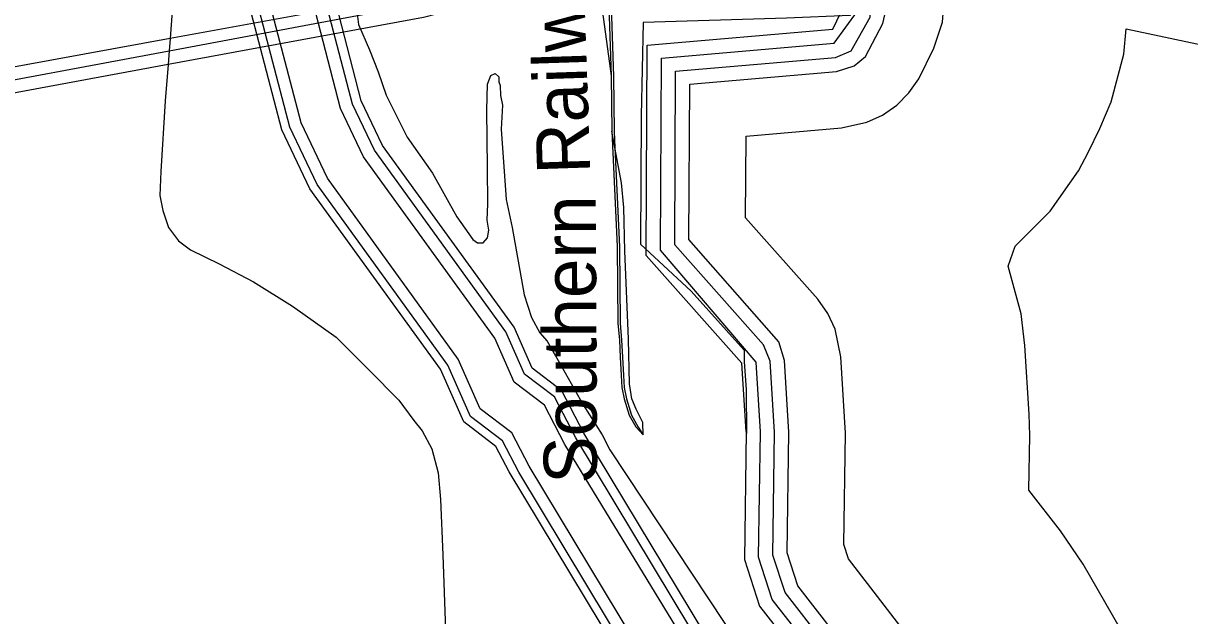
# Model space of a CAD drawing. Extents: x 2260773 to 2342389, y 552869 to 618546.
# Drawn here: x 2270433 to 2273724, y 592207 to 593879 of the extents above; entities that cross this region are included whole.
import ezdxf

# ---------------------------------------------------------------- set-up
doc = ezdxf.new("R2010")
doc.units = 0
for name, color, linetype in [('Exist Hydrographic Buffer Line', 7, 'Continuous'), ('Exist Hydrographic Lake Shore', 7, 'Continuous'), ('Exist Hydrographic Misc Water Feature', 7, 'Continuous'), ('Exist Hydrographic River Shore', 7, 'Continuous'), ('Exist Railroad Mainline Label', 7, 'Continuous'), ('Exist Railroad Siding', 7, 'Continuous'), ('Exist Road Non-System Type 51', 7, 'Continuous'), ('Exist Utilities Electrical Transmission Line', 7, 'Continuous')]:
    doc.layers.add(name, color=color, linetype=linetype)

msp = doc.modelspace()

# ---------------------------------------------------------------- linework, layer by layer
at = {"layer": 'Exist Hydrographic Buffer Line'}
for points in [[(2271859.8, 592629.1), (2271811, 592722.7), (2271722.3, 592790.5), (2271660.2, 592931.3), (2271290.9, 593441.6), (2271216.3, 593597.9), (2271111.6, 594001.2), (2271092.7, 595013.2)], [(2271830.8, 592611.7), (2271784.6, 592700.5), (2271694.8, 592768.9), (2271630.7, 592914.4), (2271261.7, 593424.3), (2271184.4, 593586.3), (2271077.9, 593996.6), (2271059.4, 594990.4)], [(2271961.2, 592690.4), (2271903.7, 592800.7), (2271818.2, 592866), (2271763.3, 592990.5), (2271393, 593502.3), (2271327.9, 593638.6), (2271229.6, 594017.4), (2271212.2, 594950.4)], [(2271991.8, 592708.6), (2271931.6, 592824.2), (2271847, 592888.7), (2271794.3, 593008.3), (2271423.6, 593520.5), (2271361.4, 593650.8), (2271265.1, 594022.3), (2271248.4, 594913.4)], [(2275682.8, 590886.2), (2275298.9, 590908.5), (2274110.7, 590732.1), (2273660.6, 590686.4), (2273419.8, 590746.1), (2273239.6, 590939.8), (2273099.1, 591260.2), (2273064.9, 591446.4), (2272764.3, 591973.6), (2272546.3, 592252.6), (2272507.6, 592371.6), (2272512.7, 592725.7), (2272500.6, 592922.5), (2272230.5, 593239), (2272233.4, 593780.7), (2272721, 593822.7), (2272786.6, 593913.3), (2272785.8, 594399.9), (2273028.6, 594725.2), (2273146.3, 594725.5), (2275490.4, 594227.2)], [(2275694.1, 590924.5), (2275301.2, 590948.4), (2274105.5, 590771.8), (2273663.4, 590726.9), (2273441, 590782.1), (2273273.4, 590962), (2273137.7, 591271.9), (2273104.3, 591453.7), (2272798.9, 591993.5), (2272582.4, 592271.8), (2272547.7, 592377.7), (2272552.7, 592725.1), (2272540.4, 592925), (2272521.9, 592971.5), (2272270.9, 593254.1), (2272273.4, 593744), (2272724.3, 593782.9), (2272769, 593801.3), (2272822.5, 593895.9), (2272825.8, 594386.8), (2273048.9, 594685.3), (2273142.4, 594685.5), (2275477.1, 594189.2)], [(2272833.6, 592013.5), (2272618.1, 592290.8), (2272587.9, 592383.8), (2272592.6, 592724.6), (2272580.3, 592927.4), (2272564.6, 592980), (2272310.9, 593269.2), (2272313.2, 593707.3), (2272727.8, 593743), (2272777.6, 593758.7), (2272809.6, 593785.5), (2272858.6, 593878.5), (2272870.5, 593930.8), (2272866, 594373.7), (2273068.8, 594645.4), (2273138.1, 594645.5), (2275463.8, 594151.1), (2276254.1, 593757.8)], [(2272972.4, 592093.3), (2272761.6, 592367.2), (2272748.1, 592408.1), (2272752.6, 592722.4), (2272740.1, 592937.3), (2272723.7, 593015.8), (2272703.2, 593060), (2272675.1, 593100), (2272471.1, 593329.7), (2272472.3, 593560.4), (2272741.5, 593583.6), (2272813.3, 593599.5), (2272857.6, 593620.1), (2272897.6, 593648.1), (2272932, 593682.6), (2272960.1, 593722.6), (2273002.5, 593808.8), (2273026.3, 593882.1), (2273030.6, 593930.8), (2273026.5, 594321.3), (2273148.1, 594479.8), (2275410.7, 593998.8), (2276182.9, 593614.6)], [(2273719.2, 591838.2), (2273423.1, 592352.6), (2273359.5, 592446.6), (2273270.3, 592560.7), (2273272.6, 592715.2), (2273271.2, 592775.7), (2273259.1, 592969.5), (2273248.4, 593059), (2273212.3, 593193.6), (2273231.8, 593249.8), (2273330.4, 593348.3), (2273410.4, 593462.6), (2273437.7, 593514.1), (2273470.7, 593582.3), (2273502.3, 593657.2), (2273538.3, 593791.8), (2273544.9, 593863.8), (2275238, 593503.8), (2275951.4, 593149)], [(2273401.9, 589811.3), (2272827.4, 591326.5), (2272616.8, 591695.6), (2272371.9, 592077.5), (2271991.8, 592708.6)], [(2273385.7, 589763.9), (2272798.4, 591312.8), (2272589.4, 591679), (2272344.7, 592060.6), (2271961.2, 592690.4)], [(2273325, 589579.4), (2272687.6, 591260.6), (2272484.9, 591615.8), (2272241, 591996.2), (2271859.8, 592629.1)], [(2273288.9, 589579.2), (2272656.9, 591246.1), (2272456, 591598.3), (2272212.3, 591978.3), (2271830.8, 592611.7)]]:
    msp.add_lwpolyline(points, dxfattribs=at)
at = {"layer": 'Exist Hydrographic Lake Shore'}
for points in [[(2272472.5, 592726.3), (2272460.6, 592920), (2272190.5, 593223.9), (2272193.6, 593817.5), (2272717.5, 593862.6), (2272750.5, 593930.8), (2272745.6, 594413), (2273008.5, 594765.2), (2273150.6, 594765.5), (2275503.6, 594265.3), (2276307.6, 593865.3), (2276724.7, 593742), (2277233.6, 593689.1), (2277591.6, 593708.1), (2277964.6, 593880.9), (2279148.6, 594591.5), (2279472.8, 594693.2), (2279788.7, 594722.9), (2280180.6, 594659.1), (2280557.7, 594530.2)], [(2272472.5, 592726.3), (2272467.6, 592365.6), (2272510.6, 592233.6), (2272729.6, 591953.6), (2273025.5, 591439.3), (2273060.6, 591248.4), (2273205.6, 590917.4), (2273398.5, 590710.2), (2273657.7, 590645.9), (2274115.6, 590692.4), (2275296.7, 590868.5), (2275671.7, 590847.8)]]:
    msp.add_lwpolyline(points, dxfattribs=at)
at = {"layer": 'Exist Hydrographic Misc Water Feature'}
for points in [[(2272866, 594753.4), (2272844, 594719), (2272760.4, 594514.7), (2272772.1, 594296.8), (2272765.7, 593901.1), (2272585.9, 593893.3), (2272182.3, 593881.5), (2272176.6, 593617.6), (2272174.1, 593255.8), (2272317.5, 593123.1), (2272467, 592956.6), (2272467.2, 592924.6), (2272472.1, 592844.7), (2272473.3, 592720.9)], [(2271368.3, 593959.7), (2271378.9, 593875.7), (2271409.5, 593804.2), (2271434.1, 593742.5), (2271456.7, 593676.6), (2271515.9, 593557.4), (2271587.1, 593455.8), (2271655.8, 593332.8), (2271700.9, 593269.2), (2271714.6, 593259.4), (2271730.6, 593259.4), (2271742.3, 593273.5), (2271746.4, 593295.5), (2271742.1, 593323.4), (2271743.5, 593369.4), (2271742.5, 593471.3), (2271741.1, 593633.4), (2271742.3, 593707.4), (2271752.3, 593731.4), (2271763.8, 593737.4), (2271774.3, 593727.7), (2271774.5, 593713.5), (2271778.2, 593703.6), (2271778.8, 593675.6), (2271784.7, 593647.9), (2271781.5, 593579.8), (2271795.2, 593381.9), (2271812.2, 593302.3), (2271824.7, 593234.3), (2271845.6, 593112.7), (2271866.6, 593048.8), (2271890.6, 593004.9), (2271911.1, 592981.6), (2271961.9, 592892), (2272013, 592802.4), (2272065.9, 592717)], [(2272065.9, 592717), (2272088.2, 592675.1), (2272412.4, 592184.6), (2272702.6, 591759.3), (2272799.8, 591618.5), (2272838.1, 591547.1), (2272875, 591475.4), (2272905.8, 591389.6), (2272967.3, 591230.3), (2273081.5, 590939.3), (2273231.4, 590535.2), (2273368.8, 590164.5), (2273419.8, 590045.3), (2273440.1, 590011.4), (2273450.2, 589995.7), (2273460.4, 589985.6), (2273472.7, 589977.7), (2273488.5, 589977.8), (2273498.6, 589982)]]:
    msp.add_lwpolyline(points, dxfattribs=at)
at = {"layer": 'Exist Hydrographic River Shore'}
for points in [[(2271803.5, 592612.5), (2271765.8, 592684.7), (2271675.5, 592753.7), (2271609.9, 592902.5), (2271241.1, 593412.1), (2271161.9, 593578.1), (2271054.1, 593993.3), (2271035.8, 594971)], [(2272014.6, 592722.4), (2271952.5, 592841.7), (2271868.6, 592905.7), (2271817.6, 593021.6), (2271446.6, 593534.1), (2271386.5, 593660), (2271291.6, 594025.9), (2271275.6, 594882.2)], [(2273415.5, 589850.6), (2272851.6, 591337.9), (2272639.6, 591709.4), (2272394.6, 592091.6), (2272014.6, 592722.4)], [(2273263.2, 589582.3), (2272636.1, 591236.2), (2272436.3, 591586.3), (2272192.8, 591966.1), (2271803.5, 592612.5)]]:
    msp.add_lwpolyline(points, dxfattribs=at)
at = {"layer": 'Exist Railroad Siding'}
for p in [(2272091.6, 593730.4), (2272101.9, 593528.1)]:
    msp.add_line(p, (2272093.2, 593574.5), dxfattribs=at)
for points in [[(2272055.8, 595618.4), (2272055.6, 595494.6), (2272048.9, 595362.6), (2272049.1, 595358.1), (2272051.3, 595276.1), (2272066.8, 594719.6), (2272067, 594709.2), (2272072.7, 594527.4), (2272084.9, 594091.7), (2272092.5, 593897.8), (2272098.1, 593729.9), (2272099.7, 593574), (2272101.9, 593528.1)], [(2272060.5, 594709.7), (2272043.7, 594571.5), (2272040.1, 594533.6), (2272045.2, 594427.7), (2272053.6, 594163.9), (2272057, 594014), (2272059.4, 593966), (2272070.3, 593890.2), (2272091.6, 593730.4)], [(2272060.5, 594709.7), (2272066.2, 594527.9), (2272078.4, 594092.2), (2272086, 593898.3), (2272091.6, 593730.4)], [(2272093.2, 593574.5), (2272108.2, 593248.9), (2272110.2, 593032.9), (2272114.7, 592985), (2272117.1, 592937), (2272119.6, 592885.2), (2272121.9, 592851.1), (2272128.3, 592819.2), (2272142.7, 592773.3), (2272161.1, 592739.6), (2272181.7, 592717.2)], [(2272181.7, 592717.2), (2272180.9, 592751.8), (2272162.5, 592789.5), (2272150.3, 592819.4), (2272143.7, 592861.3), (2272140.7, 592987.3), (2272130.4, 593237), (2272127.2, 593359.1), (2272120.5, 593429), (2272101.9, 593528.1)], [(2272101.9, 593528.1), (2272114.7, 593248.4), (2272116.7, 593032.4), (2272121.2, 592984.5), (2272123.6, 592936.5), (2272126.1, 592884.7), (2272128.4, 592850.6), (2272134.8, 592818.7), (2272149.2, 592772.8), (2272167.6, 592739.1), (2272181.7, 592717.2)]]:
    msp.add_lwpolyline(points, dxfattribs=at)
at = {"layer": 'Exist Road Non-System Type 51'}
for p, q in [((2270867.7, 594105.6), (2270846.8, 593836.4)), ((2270846.8, 593836.4), (2270844, 593801.5)), ((2270844, 593801.5), (2270841, 593762.5))]:
    msp.add_line(p, q, dxfattribs=at)
msp.add_lwpolyline([(2270841, 593762.5), (2270833.1, 593660.6), (2270821, 593460.6), (2270817.6, 593392.7), (2270826, 593350.7), (2270842.4, 593303), (2270870.8, 593265.2), (2270904.9, 593239.5), (2270985.3, 593200.3), (2271081.8, 593149.2), (2271192.3, 593080.4), (2271315.1, 592993.5), (2271407.8, 592900.4), (2271492.6, 592815.3), (2271535.1, 592757.7), (2271557.8, 592728.8), (2271585.4, 592678.1), (2271603.2, 592610.4), (2271609.5, 592534.7), (2271616.9, 592378.8), (2271630.6, 591979.2)], dxfattribs=at)
at = {"layer": 'Exist Utilities Electrical Transmission Line'}
for points in [[(2271603.3, 594229.6), (2271602.3, 593905.7), (2271562.4, 593895.3), (2270841, 593762.5)], [(2270844, 593801.5), (2271526.1, 593929.1), (2271570, 593947.4), (2271565.2, 594233.2)], [(2271539.2, 594231.1), (2271533.4, 594005.1), (2271529.9, 593961), (2270846.8, 593836.4)], [(2270846.8, 593836.4), (2270121, 593703.9), (2270087, 593693.6), (2270083.6, 593645.7), (2270080.4, 592700.1)], [(2270134.4, 592700.6), (2270141.3, 593670.1), (2270187.3, 593678.6), (2270844, 593801.5)], [(2270841, 593762.5), (2270247.3, 593653.1), (2270203.4, 593646.8), (2270190.4, 592701)]]:
    msp.add_lwpolyline(points, dxfattribs=at)

# ---------------------------------------------------------------- texts
at = {"layer": 'Exist Railroad Mainline Label'}
for s, rotation, p in [('Railway', 91.8891, (2272032.8, 593455.7)), ('Southern', 90.234, (2272051.5, 592579.4))]:
    msp.add_text(s, height=150, rotation=rotation, dxfattribs=at).set_placement(p)

doc.saveas('drawing.dxf')
